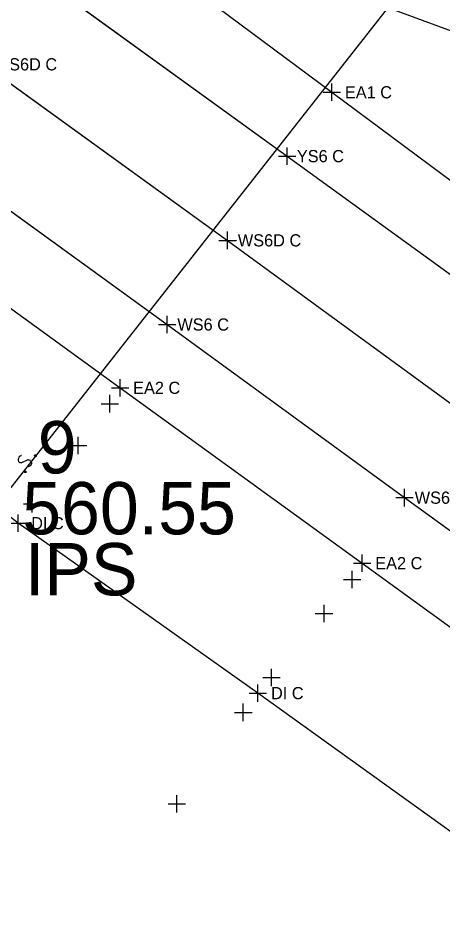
# Model space of a CAD drawing. Extents: x 1324236 to 1326110, y 459090 to 460782.
# Drawn here: x 1325179.7 to 1325228.5, y 459872.5 to 459976.5 of the extents above; entities that cross this region are included whole.
import ezdxf

# ---------------------------------------------------------------- set-up
doc = ezdxf.new("R2010")
doc.units = 0
for name, color, linetype in [('BD_X_Canopy', 7, 'Continuous'), ('DR_X_Ditch', 7, 'Continuous'), ('DR_X_Drive_Pipe', 7, 'Continuous'), ('DT_X_Contour_Major', 7, 'Continuous'), ('DV_X_Property_Line', 7, 'Continuous'), ('E-RW-ODOT', 7, 'Continuous'), ('LT_X_Poles', 7, 'Continuous'), ('PM_X_Edge_Line', 7, 'Continuous'), ('PM_X_Lane_Line', 7, 'Continuous'), ('PV_X_Shoulder', 7, 'Continuous'), ('RW_X_CL', 7, 'Continuous'), ('RW_X_Esmt_SH', 7, 'Continuous')]:
    doc.layers.add(name, color=color, linetype=linetype)

msp = doc.modelspace()

# ---------------------------------------------------------------- linework, layer by layer
at = {"layer": 'BD_X_Canopy'}
msp.add_lwpolyline([(1325098.23, 460028.13), (1325120.97, 460011.28), (1325148.51, 459991.16), (1325175.71, 459971.23), (1325203.74, 459951.02), (1325230.1, 459931.75), (1325259.75, 459910.43), (1325314.22, 459871.98), (1325314.22, 459871.98), (1325341.7, 459852.6)], dxfattribs=at)
at = {"layer": 'DR_X_Ditch'}
for points in [[(1325105.01, 460038.08), (1325127.7, 460021.23), (1325155.6, 460000.72), (1325182.42, 459981.06), (1325210.57, 459960.69), (1325238.63, 459940.35), (1325308.7, 459890.5), (1325308.7, 459890.5), (1325349.01, 459862.04), (1325349.01, 459862.04), (1325431.77, 459803.91), (1325432.23, 459803.59), (1325432.23, 459803.59), (1325448.95, 459791.99), (1325448.95, 459791.99), (1325460.04, 459784.34), (1325460.04, 459784.34), (1325460.31, 459784.16), (1325460.31, 459784.16), (1325516.92, 459745.67), (1325550.1, 459723.2), (1325550.1, 459723.2), (1325604.67, 459686.51)], [(1325091.37, 460018.48), (1325114.18, 460001.81), (1325140.65, 459982.29), (1325168.98, 459961.47), (1325196.8, 459941.36), (1325224.07, 459921.48), (1325251.92, 459901.3), (1325270.43, 459887.92), (1325270.43, 459887.92), (1325279.78, 459881.23), (1325279.78, 459881.23), (1325307.11, 459861.77), (1325307.43, 459861.54), (1325307.43, 459861.54), (1325324.59, 459849.37), (1325324.59, 459849.37), (1325334.9, 459842.06), (1325334.9, 459842.06), (1325346.76, 459833.74)]]:
    msp.add_lwpolyline(points, dxfattribs=at)
at = {"layer": 'DR_X_Drive_Pipe'}
for p, q in [((1325222.43, 459977.64), (1325255.05, 459965.69)), ((1325179.67, 459918.55), (1325151.81, 459939.85)), ((1325207.22, 459899.04), (1325179.67, 459918.55)), ((1325236.24, 459878.16), (1325207.22, 459899.04))]:
    msp.add_line(p, q, dxfattribs=at)
at = {"layer": 'DT_X_Contour_Major'}
for points in [[(1325180.05, 459926.32), (1325180.01, 459926.32), (1325179.97, 459926.3), (1325179.89, 459926.24), (1325179.8, 459926.15), (1325179.75, 459926.08), (1325179.74, 459926.05), (1325179.69, 459925.91), (1325179.69, 459925.77), (1325179.73, 459925.65), (1325179.8, 459925.57), (1325179.87, 459925.53), (1325179.96, 459925.5), (1325180.08, 459925.52), (1325180.73, 459925.83), (1325180.8, 459925.85), (1325180.86, 459925.84), (1325180.93, 459925.81), (1325181, 459925.77), (1325181.05, 459925.72), (1325181.09, 459925.69), (1325181.13, 459925.63), (1325181.16, 459925.59), (1325181.18, 459925.55), (1325181.2, 459925.5), (1325181.2, 459925.46), (1325181.2, 459925.41), (1325181.19, 459925.37), (1325181.15, 459925.28), (1325181.06, 459925.15), (1325180.99, 459925.08), (1325180.83, 459925.01), (1325180.72, 459924.98)], [(1325181.56, 459926.32), (1325181.59, 459926.36), (1325181.63, 459926.38), (1325181.69, 459926.38), (1325181.74, 459926.34), (1325181.76, 459926.29), (1325181.77, 459926.25), (1325181.74, 459926.2), (1325181.7, 459926.19), (1325181.64, 459926.19), (1325181.59, 459926.22), (1325181.56, 459926.27), (1325181.56, 459926.32)], [(1325180.37, 459924.48), (1325180.4, 459924.53), (1325180.44, 459924.54), (1325180.5, 459924.54), (1325180.55, 459924.51), (1325180.58, 459924.46), (1325180.58, 459924.41), (1325180.55, 459924.37), (1325180.51, 459924.35), (1325180.45, 459924.35), (1325180.4, 459924.39), (1325180.38, 459924.44), (1325180.37, 459924.48)]]:
    msp.add_lwpolyline(points, dxfattribs=at)
at = {"layer": 'DV_X_Property_Line'}
for p, q in [((1325215.71, 459967.02), (1325215.71, 459969.02)), ((1325214.71, 459968.02), (1325216.71, 459968.02)), ((1325191.38, 459933.09), (1325191.38, 459935.09)), ((1325190.38, 459934.09), (1325192.38, 459934.09)), ((1325219.2, 459912.96), (1325219.2, 459914.96)), ((1325218.2, 459913.96), (1325220.2, 459913.96))]:
    msp.add_line(p, q, dxfattribs=at)
at = {"layer": 'E-RW-ODOT'}
msp.add_line((1325273.55, 460043.16), (1325176.95, 459920.27), dxfattribs=at)
at = {"layer": 'LT_X_Poles'}
msp.add_lwpolyline([(1325105.01, 460038.08), (1325127.7, 460021.23), (1325155.6, 460000.72), (1325182.42, 459981.06), (1325210.57, 459960.69), (1325238.63, 459940.35), (1325308.7, 459890.5), (1325308.7, 459890.5), (1325349.01, 459862.04), (1325349.01, 459862.04), (1325431.77, 459803.91), (1325432.23, 459803.59), (1325432.23, 459803.59), (1325448.95, 459791.99), (1325448.95, 459791.99), (1325460.04, 459784.34), (1325460.04, 459784.34), (1325460.31, 459784.16), (1325460.31, 459784.16), (1325516.92, 459745.67), (1325550.1, 459723.2), (1325550.1, 459723.2), (1325604.67, 459686.51)], dxfattribs=at)
at = {"layer": 'PM_X_Edge_Line'}
for p, q in [((1325182.42, 459981.06), (1325210.57, 459960.69)), ((1325168.98, 459961.47), (1325196.8, 459941.36)), ((1325210.57, 459960.69), (1325238.63, 459940.35)), ((1325196.8, 459941.36), (1325224.07, 459921.48)), ((1325224.07, 459921.48), (1325251.92, 459901.3))]:
    msp.add_line(p, q, dxfattribs=at)
at = {"layer": 'PM_X_Lane_Line'}
for p, q in [((1325175.71, 459971.23), (1325203.74, 459951.02)), ((1325203.74, 459951.02), (1325230.1, 459931.75))]:
    msp.add_line(p, q, dxfattribs=at)
at = {"layer": 'PV_X_Shoulder'}
for points in [[(1325111.27, 460046.59), (1325134.26, 460029.3), (1325161.79, 460008.37), (1325188.04, 459988.63), (1325215.71, 459968.02), (1325243.74, 459947.2), (1325271.41, 459926.58), (1325325.35, 459887.25), (1325325.35, 459887.25), (1325353, 459867.04)], [(1325085.59, 460011.5), (1325108.39, 459994.82), (1325135.87, 459974.49), (1325163.8, 459954.12), (1325191.38, 459934.09), (1325219.2, 459913.96), (1325246.97, 459893.83), (1325265.48, 459880.63), (1325265.48, 459880.63), (1325274.76, 459874.04), (1325274.76, 459874.04), (1325302.45, 459854.43), (1325302.56, 459854.35), (1325302.56, 459854.35), (1325321.38, 459841.06), (1325321.38, 459841.06), (1325330.11, 459834.9), (1325330.11, 459834.9), (1325344.04, 459825.11)]]:
    msp.add_lwpolyline(points, dxfattribs=at)
at = {"layer": 'RW_X_CL'}
for p, q in [((1325210.57, 459959.69), (1325210.57, 459961.69)), ((1325209.57, 459960.69), (1325211.57, 459960.69)), ((1325203.74, 459950.02), (1325203.74, 459952.02)), ((1325202.74, 459951.02), (1325204.74, 459951.02)), ((1325196.8, 459940.36), (1325196.8, 459942.36)), ((1325195.8, 459941.36), (1325197.8, 459941.36)), ((1325190.19, 459931.27), (1325190.19, 459933.27)), ((1325189.19, 459932.27), (1325191.19, 459932.27)), ((1325186.56, 459926.47), (1325186.56, 459928.47)), ((1325185.56, 459927.47), (1325187.56, 459927.47)), ((1325181.29, 459919.76), (1325181.29, 459921.76)), ((1325224.07, 459920.48), (1325224.07, 459922.48)), ((1325180.29, 459920.76), (1325182.29, 459920.76)), ((1325223.07, 459921.48), (1325225.07, 459921.48)), ((1325218.05, 459911.09), (1325218.05, 459913.09)), ((1325217.05, 459912.09), (1325219.05, 459912.09)), ((1325213.81, 459908.18), (1325215.81, 459908.18)), ((1325214.81, 459907.18), (1325214.81, 459909.18)), ((1325208.79, 459899.83), (1325208.79, 459901.83)), ((1325207.79, 459900.83), (1325209.79, 459900.83)), ((1325205.54, 459895.83), (1325205.54, 459897.83)), ((1325204.54, 459896.83), (1325206.54, 459896.83)), ((1325196.91, 459886.33), (1325198.91, 459886.33)), ((1325197.91, 459885.33), (1325197.91, 459887.33))]:
    msp.add_line(p, q, dxfattribs=at)
at = {"layer": 'RW_X_Esmt_SH'}
for p, q in [((1325179.67, 459917.55), (1325179.67, 459919.55)), ((1325178.67, 459918.55), (1325180.67, 459918.55)), ((1325207.22, 459898.04), (1325207.22, 459900.04)), ((1325206.22, 459899.04), (1325208.22, 459899.04))]:
    msp.add_line(p, q, dxfattribs=at)

# ---------------------------------------------------------------- texts
at = {"layer": 'DV_X_Property_Line'}
for s, p in [('EA1 C', (1325217.21, 459967.32)), ('EA2 C', (1325192.88, 459933.39)), ('EA2 C', (1325220.7, 459913.26))]:
    msp.add_text(s, height=1.4, dxfattribs=at).set_placement(p)
at = {"layer": 'E-RW-ODOT'}
for s, p in [('9', (1325181.93, 459924.27)), ('560.55', (1325180.14, 459917.27)), ('IPS', (1325180.45, 459910.27))]:
    msp.add_text(s, height=6, dxfattribs=at).set_placement(p)
at = {"layer": 'RW_X_CL'}
for s, p in [('WS6D C', (1325176.87, 459970.53)), ('YS6 C', (1325211.69, 459959.99)), ('WS6D C', (1325204.91, 459950.32)), ('WS6 C', (1325197.96, 459940.66)), ('WS6 C', (1325225.23, 459920.78))]:
    msp.add_text(s, height=1.4, dxfattribs=at).set_placement(p)
at = {"layer": 'RW_X_Esmt_SH'}
for p in [(1325181.17, 459917.85), (1325208.72, 459898.34)]:
    msp.add_text('DI C', height=1.4, dxfattribs=at).set_placement(p)

doc.saveas('drawing.dxf')
